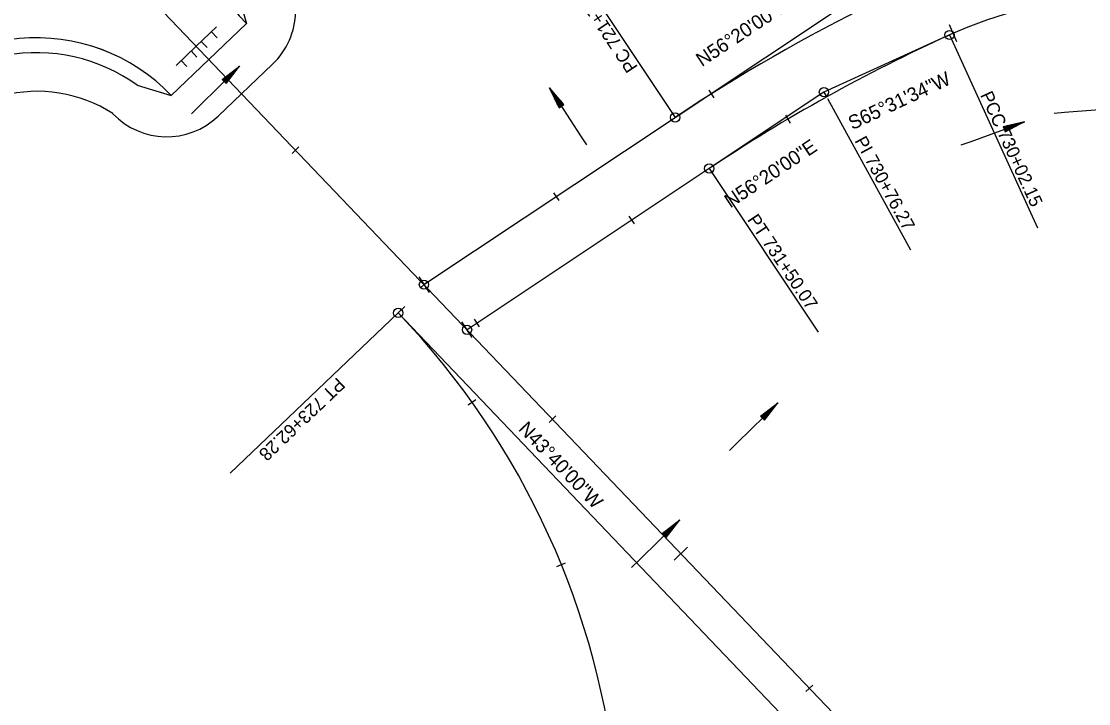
# Model space of a CAD drawing. Extents: x 1300404 to 1323571, y 234004 to 252077.
# Drawn here: x 1310143 to 1310716, y 241223 to 241590 of the extents above; entities that cross this region are included whole.
import ezdxf

# ---------------------------------------------------------------- set-up
doc = ezdxf.new("R2010")
doc.units = 0
for name, color, linetype in [('MOT Stage 1', 7, 'Continuous'), ('R_Const Limits', 7, 'Continuous'), ('R_Draft', 7, 'Continuous'), ('R_Flow Arrows', 7, 'Continuous'), ('R_Horz Alg Annot', 7, 'Continuous'), ('R_Horz Alg Annot Leader', 7, 'Continuous'), ('R_Horz Alg Major Ticks', 7, 'Continuous'), ('R_Horz Alg Minor Ticks', 7, 'Continuous'), ('R_Horz Alg Tangents', 7, 'Continuous'), ('R_Horz Alg Tangents Text', 7, 'Continuous'), ('R_Lane Edge', 7, 'Continuous'), ('R_MOT', 7, 'Continuous'), ('R_Proposed', 7, 'Continuous'), ('R_Shoulder', 7, 'Continuous')]:
    doc.layers.add(name, color=color, linetype=linetype)

msp = doc.modelspace()

# ---------------------------------------------------------------- linework, layer by layer
at = {"layer": 'MOT Stage 1'}
for p, q in [((1310247.38, 241587.34), (1310236.51, 241577)), ((1310244.66, 241584.76), (1310247.76, 241581.5)), ((1310236.51, 241577), (1310225.64, 241566.67)), ((1310239.23, 241579.59), (1310242.33, 241576.33)), ((1310233.79, 241574.42), (1310236.9, 241571.16)), ((1310228.36, 241569.25), (1310231.46, 241565.99))]:
    msp.add_line(p, q, dxfattribs=at)
at = {"layer": 'R_Const Limits'}
msp.add_arc((1310151.28, 241478.79), 73.94, 56.94848, 152.94523, dxfattribs=at)
at = {"layer": 'R_Draft'}
msp.add_arc((1310150.71, 241481.51), 100, 43.66667, 147.10039, dxfattribs=at)
at = {"layer": 'R_Flow Arrows'}
for p, q in [((1310250.46, 241559.04), (1310259.85, 241566.27)), ((1310252.61, 241556.89), (1310259.85, 241566.27)), ((1310250.46, 241559.04), (1310252.61, 241556.89)), ((1310434.18, 241545.6), (1310426.43, 241554.56)), ((1310431.64, 241543.92), (1310426.43, 241554.56)), ((1310431.64, 241543.92), (1310434.18, 241545.6)), ((1310670.25, 241533.77), (1310681.78, 241536.49)), ((1310671.33, 241530.92), (1310681.78, 241536.49)), ((1310670.25, 241533.77), (1310671.33, 241530.92)), ((1310539.75, 241378.02), (1310549.12, 241385.27)), ((1310541.9, 241375.87), (1310549.12, 241385.27)), ((1310539.75, 241378.02), (1310541.9, 241375.87)), ((1310486.99, 241315), (1310496.38, 241322.23)), ((1310489.14, 241312.85), (1310496.38, 241322.23)), ((1310486.99, 241315), (1310489.14, 241312.85))]:
    msp.add_line(p, q, dxfattribs=at)
for points in [[(1310233.89, 241540.62), (1310238, 241544.67), (1310259.95, 241566.17)], [(1310251.32, 241558.18), (1310255.72, 241562.58), (1310257.98, 241564.82)], [(1310251.75, 241557.75), (1310256.15, 241562.14), (1310258.4, 241564.39)], [(1310250.68, 241558.82), (1310252.34, 241560.49)], [(1310250.89, 241558.61), (1310254.22, 241561.93)], [(1310251.11, 241558.39), (1310255.5, 241562.79), (1310256.1, 241563.38)], [(1310251.97, 241557.53), (1310256.36, 241561.93), (1310256.95, 241562.52)], [(1310252.18, 241557.32), (1310255.51, 241560.64)], [(1310252.4, 241557.1), (1310254.06, 241558.77)], [(1310446.38, 241524), (1310443.23, 241528.84), (1310426.55, 241554.64)], [(1310433.16, 241544.92), (1310429.73, 241550.11), (1310427.99, 241552.77)], [(1310432.66, 241544.59), (1310429.22, 241549.77), (1310427.48, 241552.43)], [(1310432.4, 241544.42), (1310428.97, 241549.61), (1310428.51, 241550.3)], [(1310433.42, 241545.09), (1310429.99, 241550.28), (1310429.53, 241550.97)], [(1310432.15, 241544.25), (1310429.56, 241548.17)], [(1310433.67, 241545.26), (1310431.08, 241549.18)], [(1310433.92, 241545.43), (1310432.63, 241547.39)], [(1310431.89, 241544.09), (1310430.6, 241546.05)], [(1310697.68, 241541.03), (1310703.23, 241541.49), (1310733.86, 241543.91)], [(1310647.75, 241523.89), (1310652.97, 241525.82), (1310681.84, 241536.35)], [(1310670.68, 241532.63), (1310676.5, 241534.82), (1310679.48, 241535.94)], [(1310670.36, 241533.49), (1310672.56, 241534.31)], [(1310670.47, 241533.2), (1310674.87, 241534.86)], [(1310670.57, 241532.92), (1310676.39, 241535.11), (1310677.17, 241535.4)], [(1310670.9, 241532.06), (1310676.71, 241534.25), (1310679.69, 241535.37)], [(1310671, 241531.78), (1310676.82, 241533.97), (1310677.6, 241534.26)], [(1310671.11, 241531.49), (1310675.51, 241533.15)], [(1310671.22, 241531.21), (1310673.42, 241532.04)], [(1310523.21, 241359.57), (1310527.31, 241363.63), (1310549.23, 241385.16)], [(1310540.18, 241377.59), (1310543.5, 241380.92)], [(1310540.4, 241377.37), (1310544.79, 241381.78), (1310545.38, 241382.37)], [(1310540.61, 241377.16), (1310545, 241381.56), (1310547.25, 241383.81)], [(1310541.04, 241376.73), (1310545.43, 241381.13), (1310547.68, 241383.38)], [(1310541.26, 241376.52), (1310545.65, 241380.92), (1310546.24, 241381.51)], [(1310539.97, 241377.8), (1310541.63, 241379.47)], [(1310541.47, 241376.3), (1310544.79, 241379.63)], [(1310541.69, 241376.09), (1310543.35, 241377.75)], [(1310470.42, 241296.58), (1310474.53, 241300.63), (1310496.48, 241322.13)], [(1310487.42, 241314.57), (1310490.75, 241317.89)], [(1310487.64, 241314.36), (1310492.04, 241318.75), (1310492.63, 241319.34)], [(1310487.85, 241314.14), (1310492.25, 241318.54), (1310494.51, 241320.78)], [(1310488.28, 241313.71), (1310492.68, 241318.11), (1310494.94, 241320.35)], [(1310488.5, 241313.5), (1310492.89, 241317.89), (1310493.48, 241318.48)], [(1310487.21, 241314.79), (1310488.87, 241316.45)], [(1310488.71, 241313.28), (1310492.04, 241316.6)], [(1310488.93, 241313.07), (1310490.59, 241314.73)]]:
    msp.add_lwpolyline(points, dxfattribs=at)
at = {"layer": 'R_Horz Alg Annot Leader'}
for points in [[(1310436.23, 241625.33), (1310493.94, 241538.69)], [(1310436.23, 241625.33), (1310493.94, 241538.69)], [(1310641.38, 241583.02), (1310688.62, 241479.23)], [(1310641.38, 241583.02), (1310688.62, 241479.23)], [(1310573.92, 241552.31), (1310574.92, 241550.49)], [(1310573.92, 241552.31), (1310574.92, 241550.49)], [(1310575.79, 241548.91), (1310620.4, 241467.47)], [(1310575.79, 241548.91), (1310620.4, 241467.47)], [(1310512.23, 241511.22), (1310570.82, 241423.27)], [(1310512.23, 241511.22), (1310570.82, 241423.27)], [(1310254.75, 241347.37), (1310345.07, 241433.58)], [(1310254.75, 241347.37), (1310345.07, 241433.58)]]:
    msp.add_lwpolyline(points, dxfattribs=at)
at = {"layer": 'R_Horz Alg Major Ticks'}
for points in [[(1310645.37, 241579.33), (1310641.31, 241588.47)], [(1310645.37, 241579.33), (1310641.31, 241588.47)], [(1310356.15, 241452.92), (1310361.7, 241444.6)], [(1310356.15, 241452.92), (1310361.7, 241444.6)], [(1310356.15, 241452.92), (1310361.7, 241444.6)], [(1310356.15, 241452.92), (1310361.7, 241444.6)], [(1310341.45, 241430.13), (1310348.69, 241437.03)], [(1310341.45, 241430.13), (1310348.69, 241437.03)], [(1310384.83, 241420.36), (1310379.29, 241428.68)], [(1310384.83, 241420.36), (1310379.29, 241428.68)], [(1310500.63, 241307.54), (1310493.4, 241300.63)], [(1310500.63, 241307.54), (1310493.4, 241300.63)]]:
    msp.add_lwpolyline(points, dxfattribs=at)
at = {"layer": 'R_Horz Alg Minor Ticks'}
for points in [[(1310512.05, 241553.42), (1310514.72, 241549.19)], [(1310512.05, 241553.42), (1310514.72, 241549.19)], [(1310555.91, 241535.68), (1310553.37, 241539.99)], [(1310555.91, 241535.68), (1310553.37, 241539.99)], [(1310291.69, 241522.82), (1310288.07, 241519.37)], [(1310291.69, 241522.82), (1310288.07, 241519.37)], [(1310428.62, 241498.19), (1310431.39, 241494.02)], [(1310428.62, 241498.19), (1310431.39, 241494.02)], [(1310472.06, 241481.46), (1310469.29, 241485.62)], [(1310472.06, 241481.46), (1310469.29, 241485.62)], [(1310360.73, 241450.48), (1310357.11, 241447.03)], [(1310360.73, 241450.48), (1310357.11, 241447.03)], [(1310388.83, 241426.03), (1310386.06, 241430.19)], [(1310388.83, 241426.03), (1310386.06, 241430.19)], [(1310382.64, 241384.15), (1310386.72, 241387.05)], [(1310382.64, 241384.15), (1310386.72, 241387.05)], [(1310429.78, 241378.15), (1310426.16, 241374.69)], [(1310429.78, 241378.15), (1310426.16, 241374.69)], [(1310430.42, 241297.21), (1310435.05, 241299.1)], [(1310430.42, 241297.21), (1310435.05, 241299.1)], [(1310567.87, 241233.47), (1310564.25, 241230.02)], [(1310567.87, 241233.47), (1310564.25, 241230.02)]]:
    msp.add_lwpolyline(points, dxfattribs=at)
at = {"layer": 'R_Horz Alg Tangents'}
for p, q in [((1310493.94, 241538.69), (1310597.64, 241607.76)), ((1310493.94, 241538.69), (1310597.64, 241607.76)), ((1310641.38, 241583.02), (1310573.92, 241552.31)), ((1310641.38, 241583.02), (1310573.92, 241552.31)), ((1310573.92, 241552.31), (1310512.23, 241511.22)), ((1310573.92, 241552.31), (1310512.23, 241511.22)), ((1310577.76, 241189.8), (1310345.07, 241433.58)), ((1310577.76, 241189.8), (1310345.07, 241433.58))]:
    msp.add_line(p, q, dxfattribs=at)
at = {"layer": 'R_Lane Edge'}
msp.add_line((1310223.05, 241550.56), (1310263.57, 241589.24), dxfattribs=at)
for centre, start, end in [((1310334.67, 241659.55), 121.63465, 224.67874), ((1310150.71, 241481.51), 43.66667, 147.18278)]:
    msp.add_arc(centre, 100, start, end, dxfattribs=at)
at = {"layer": 'R_MOT'}
for p, q in [((1310248.25, 241539.36), (1310277.58, 241567.36)), ((1310191.69, 241540.68), (1310191.61, 241540.77))]:
    msp.add_line(p, q, dxfattribs=at)
for centre, start, end in [((1310249.96, 241596.29), 313.66667, 44.12254), ((1310220.63, 241568.3), 223.66667, 313.66667)]:
    msp.add_arc(centre, 40, start, end, dxfattribs=at)
at = {"layer": 'R_Proposed'}
for p, q in [((1310151.78, 241665.77), (1311952.58, 239779.15)), ((1310151.78, 241665.77), (1311952.58, 239779.15)), ((1310165.59, 241651.3), (1311952.63, 239779.09)), ((1310165.59, 241651.3), (1311952.63, 239779.09)), ((1310165.59, 241651.3), (1311952.63, 239779.09)), ((1310165.59, 241651.3), (1311952.63, 239779.09)), ((1310358.92, 241448.76), (1310493.94, 241538.69)), ((1310358.92, 241448.76), (1310493.94, 241538.69)), ((1310512.23, 241511.22), (1310382.06, 241424.52)), ((1310512.23, 241511.22), (1310382.06, 241424.52))]:
    msp.add_line(p, q, dxfattribs=at)
for centre in [(1310641.38, 241583.02), (1310641.38, 241583.02), (1310573.92, 241552.31), (1310573.92, 241552.31), (1310493.94, 241538.69), (1310493.94, 241538.69), (1310512.23, 241511.22), (1310512.23, 241511.22), (1310358.92, 241448.76), (1310358.92, 241448.76), (1310345.07, 241433.58), (1310345.07, 241433.58), (1310382.06, 241424.52), (1310382.06, 241424.52)]:
    msp.add_circle(centre, 2.5, dxfattribs=at)
for centre, radius, start, end in [((1311023.32, 240743.92), 954.93, 108.79906, 123.66667), ((1311023.32, 240743.92), 954.93, 108.79906, 123.66667), ((1310737.29, 241372.32), 231.5, 311.16667, 114.47385), ((1310737.29, 241372.32), 231.5, 311.16667, 114.47385), ((1311023.32, 240743.92), 921.93, 114.47385, 123.66667), ((1311023.32, 240743.92), 921.93, 114.47385, 123.66667), ((1310032.27, 241135.01), 432.42, 327.80537, 43.66667), ((1310032.27, 241135.01), 432.42, 327.80537, 43.66667), ((1310032.27, 241135.01), 432.42, 327.80537, 43.66667), ((1310032.27, 241135.01), 432.42, 327.80537, 43.66667)]:
    msp.add_arc(centre, radius, start, end, dxfattribs=at)
at = {"layer": 'R_Shoulder'}
for p, q in [((1310257.78, 241609.03), (1310263.57, 241589.24)), ((1310204.75, 241555.97), (1310223.05, 241550.56))]:
    msp.add_line(p, q, dxfattribs=at)
msp.add_arc((1310150.71, 241481.51), 92, 54.02718, 147.18278, dxfattribs=at)

# ---------------------------------------------------------------- texts
at = {"layer": 'R_Horz Alg Annot'}
for s, rotation, p in [('PC 721+76.81', 123.66667, (1310474.11, 241565.76)), ('PC 721+76.81', 123.66667, (1310474.11, 241565.76)), ('PCC 730+02.15', 294.47385, (1310657.74, 241550.79)), ('PCC 730+02.15', 294.47385, (1310657.74, 241550.79)), ('PI 730+76.27', 298.71356, (1310590.17, 241526.16)), ('PI 730+76.27', 298.71356, (1310590.17, 241526.16)), ('PT 731+50.07', 303.66667, (1310532.44, 241483.71)), ('PT 731+50.07', 303.66667, (1310532.44, 241483.71)), ('PT 723+62.28', 223.66667, (1310312.32, 241399.22)), ('PT 723+62.28', 223.66667, (1310312.32, 241399.22))]:
    msp.add_text(s, height=7, rotation=rotation, dxfattribs=at).set_placement(p)
at = {"layer": 'R_Horz Alg Tangents Text'}
for s, rotation, p in [('N56%%d20\'00"E', 33.66667, (1310508.32, 241565.71)), ('N56%%d20\'00"E', 33.66667, (1310508.32, 241565.71)), ('S65%%d31\'34"W', 25.04667, (1310589.16, 241531.81)), ('S65%%d31\'34"W', 25.04667, (1310589.16, 241531.81)), ('N56%%d20\'00"E', 33.66667, (1310523.59, 241489.69)), ('N56%%d20\'00"E', 33.66667, (1310523.59, 241489.69)), ('N43%%d40\'00"W', 313.66667, (1310409.21, 241370.76)), ('N43%%d40\'00"W', 313.66667, (1310409.21, 241370.76))]:
    msp.add_text(s, height=7.5, rotation=rotation, dxfattribs=at).set_placement(p)

doc.saveas('drawing.dxf')
